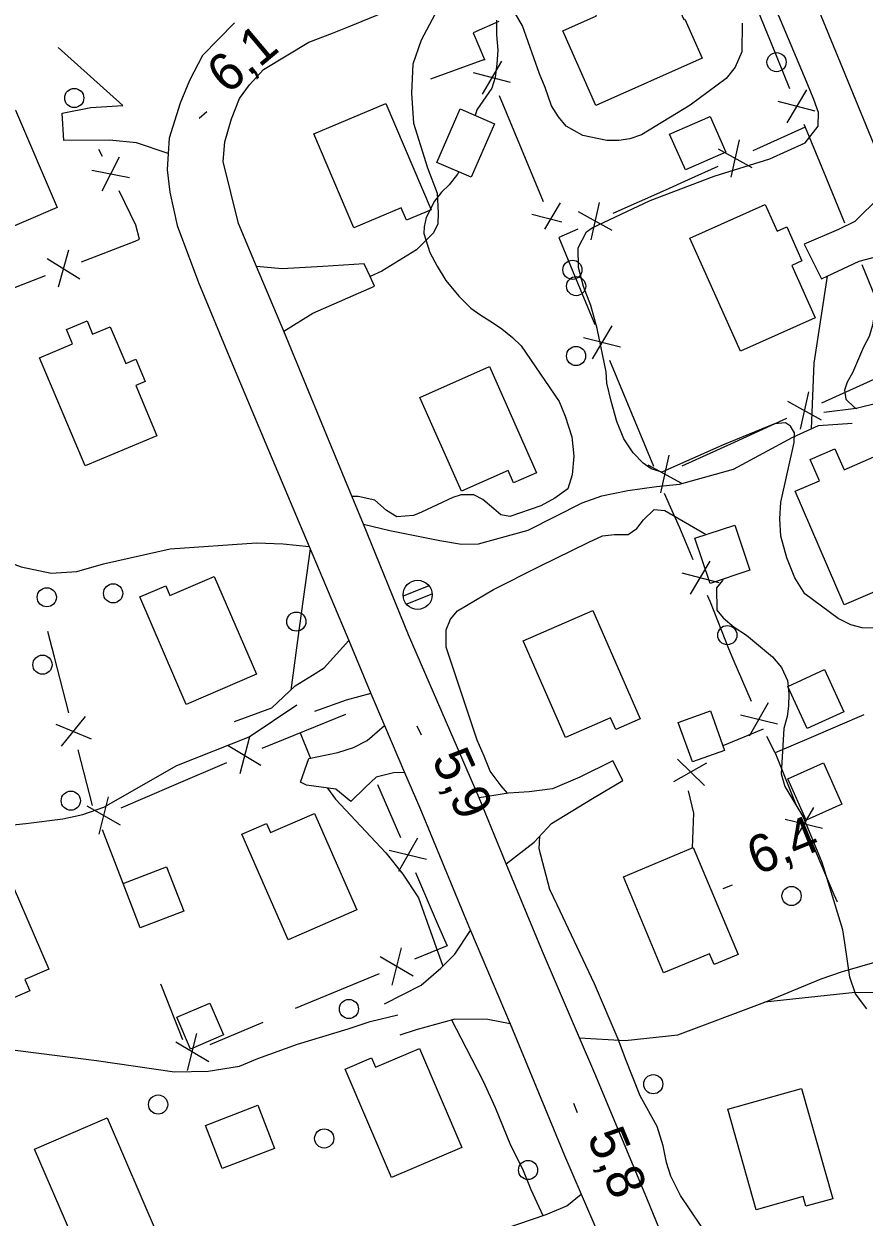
# Model space of a CAD drawing. Extents: x 362852 to 366875, y 5563573 to 5566479.
# Drawn here: x 364158.5 to 364246.2, y 5564846.8 to 5564971.4 of the extents above; entities that cross this region are included whole.
import ezdxf

# ---------------------------------------------------------------- set-up
doc = ezdxf.new("R2010")
doc.units = 0
for name, color, linetype in [('Niveau 19', 7, 'Continuous'), ('Niveau 2', 7, 'Continuous'), ('Niveau 21', 7, 'Continuous'), ('Niveau 22', 7, 'Continuous'), ('Niveau 3', 7, 'Continuous'), ('Niveau 31', 7, 'Continuous'), ('Niveau 36', 7, 'Continuous'), ('Niveau 37', 7, 'Continuous')]:
    doc.layers.add(name, color=color, linetype=linetype)

msp = doc.modelspace()

# ---------------------------------------------------------------- linework, layer by layer
at = {"layer": 'Niveau 19'}
for points in [[(364173.54, 5564957.83), (364170.21, 5564958.92), (364167.42, 5564959.21), (364162.63, 5564959.19), (364162.47, 5564962.05), (364165.46, 5564962.61), (364168.79, 5564962.85), (364162.04, 5564968.9)], [(364248.79, 5564954.88), (364247.82, 5564953.3), (364245.21, 5564950.72), (364243.51, 5564949.89), (364239.92, 5564948.35), (364241.74, 5564944.74), (364242.32, 5564945.02), (364245.65, 5564946.59), (364248.84, 5564947.42), (364251.92, 5564947.45)], [(364185.6, 5564939.28), (364188.64, 5564941.15), (364195.06, 5564943.98), (364194.61, 5564944.97), (364194, 5564946.29), (364189.69, 5564946.02), (364185.43, 5564945.77), (364182.74, 5564946.03)], [(364255.97, 5564938.12), (364254.68, 5564935.47), (364252.55, 5564933.35), (364250.15, 5564932.37), (364245.35, 5564931.2), (364241.98, 5564930.76)], [(364180.44, 5564898.51), (364184.37, 5564899.93), (364186.8, 5564902.23), (364188.59, 5564903.34), (364189.82, 5564904.1), (364192.38, 5564906.96)], [(364194.7, 5564901.42), (364192.12, 5564900.74), (364188.79, 5564899.57)], [(364198.21, 5564893.2), (364197.06, 5564893.16), (364195.26, 5564892.68), (364194.12, 5564891.65), (364192.61, 5564890.16), (364191.05, 5564891.44), (364187.98, 5564891.86), (364187.36, 5564892.17), (364188.2, 5564894.64), (364191.25, 5564895.26), (364192.87, 5564895.81), (364194.32, 5564896.53), (364196.13, 5564898.08)], [(364208.83, 5564883.65), (364211.75, 5564885.9), (364213.54, 5564887.87), (364217.82, 5564890.48), (364220.99, 5564892.34), (364219.96, 5564894.41), (364216.52, 5564892.7), (364213.64, 5564891.46), (364211.2, 5564891.15), (364209.05, 5564891.03), (364206, 5564890.52)], [(364196.13, 5564869.03), (364199.93, 5564870.96), (364202, 5564872.75), (364203.44, 5564874.21), (364205.08, 5564876.7)], [(364209.22, 5564866.92), (364206.89, 5564867.4), (364203.45, 5564867.43), (364199.41, 5564866.32), (364197.71, 5564865.75)], [(364205.44, 5564839.42), (364204.39, 5564841.2), (364203.78, 5564842.29), (364203.1, 5564843.48), (364205.69, 5564844.54), (364210.02, 5564846), (364212.99, 5564847.04), (364215.14, 5564847.92), (364216.63, 5564849.16)]]:
    msp.add_lwpolyline(points, dxfattribs=at)
at = {"layer": 'Niveau 2'}
for points in [[(364217.21, 5564949.63), (364217.78, 5564950.05), (364223.85, 5564952.91), (364230.53, 5564955.46), (364236.34, 5564957.28), (364240.03, 5564958.92), (364241.38, 5564960.66), (364241.42, 5564962.11), (364240.93, 5564963.47), (364240.23, 5564965.18), (364234.85, 5564978.01)], [(364207.81, 5564971.73), (364207.8, 5564970.23), (364207.95, 5564968.61), (364207.84, 5564967.19), (364207.68, 5564965.75), (364207.31, 5564964.66), (364205.74, 5564962.4), (364205.57, 5564961.79)], [(364233.46, 5564971.45), (364233.43, 5564968.44), (364232.71, 5564966.84), (364231.77, 5564965.64), (364228.03, 5564962.86), (364222.93, 5564959.77), (364221.74, 5564959.35), (364220.56, 5564959.18), (364219.32, 5564959.17), (364216.8, 5564959.69), (364215.09, 5564960.68), (364214.26, 5564961.65), (364213.55, 5564962.79), (364212.9, 5564964.71), (364212.31, 5564966.15), (364210.53, 5564971.16), (364209.75, 5564972.47)], [(364203.86, 5564955.91), (364203.74, 5564955.65), (364202.88, 5564954.55), (364202.07, 5564953.78), (364201.33, 5564952.85), (364200.47, 5564951.13), (364200.24, 5564950.16), (364200.21, 5564949.47), (364200.83, 5564947.47), (364201.6, 5564946.04), (364202.52, 5564944.55), (364203.86, 5564942.92), (364205.11, 5564941.68), (364206.16, 5564940.93), (364207.4, 5564940.19), (364208.35, 5564939.52), (364209.47, 5564938.6), (364210.39, 5564937.73), (364214.35, 5564931.94), (364214.98, 5564930.38), (364215.67, 5564928.23), (364215.87, 5564926.2), (364215.72, 5564924.27), (364215.25, 5564922.82), (364213.9, 5564921.84), (364212.42, 5564921.04), (364209.21, 5564919.91), (364208.26, 5564920.09), (364207.51, 5564920.71), (364206.37, 5564921.68), (364205.43, 5564922.17), (364204.11, 5564922.19), (364203.23, 5564921.89), (364199.99, 5564920.38), (364199.13, 5564920.03), (364197.39, 5564919.87), (364196.31, 5564920.55), (364195.12, 5564921.63), (364193.35, 5564922.02), (364192.72, 5564922.01)], [(364247.24, 5564908.25), (364245.98, 5564908.29), (364244.79, 5564908.62), (364243.47, 5564909.26), (364240, 5564911.83), (364238.94, 5564913.52), (364238.1, 5564915.6), (364237.5, 5564917.85), (364237.38, 5564919.67), (364237.49, 5564921.4), (364238.88, 5564927.64), (364238.91, 5564928.65), (364238.5, 5564929.36), (364237.98, 5564929.71), (364236.84, 5564929.61), (364231.39, 5564927.38), (364225.07, 5564924.54), (364223.94, 5564924.89), (364223.13, 5564925.49), (364222.08, 5564926.56), (364221.11, 5564928.03), (364220.37, 5564929.85), (364219.76, 5564931.97), (364219.31, 5564933.84), (364219.27, 5564935.01), (364218.31, 5564939.54), (364217.64, 5564941.95), (364216.89, 5564943.95), (364216.35, 5564945.91), (364216.33, 5564947.96), (364217.21, 5564949.63)], [(364248.12, 5564947.23), (364247.86, 5564946.35), (364247.38, 5564941.85), (364247.05, 5564939.9), (364246.72, 5564938.71), (364246.12, 5564937.59), (364244.96, 5564934.93), (364244.42, 5564933.96), (364244.14, 5564933.1), (364244.27, 5564932.16), (364245.19, 5564931.29), (364245.41, 5564931.21)], [(364208.94, 5564891.01), (364208.28, 5564891.8), (364207.16, 5564893.33), (364206.53, 5564894.88), (364205.79, 5564896.57), (364202.54, 5564906.27), (364202.55, 5564908.08), (364203.02, 5564909.21), (364203.74, 5564910.07), (364207.5, 5564912.29), (364212.26, 5564914.68), (364217.45, 5564917.24), (364218.87, 5564917.89), (364220.12, 5564918.02), (364221.54, 5564918.05), (364222.47, 5564918.68), (364223.16, 5564919.58), (364224.28, 5564920.66), (364225.38, 5564920.55), (364229.46, 5564918.17), (364229.68, 5564918.03)], [(364188.36, 5564916.54), (364187.23, 5564908.54), (364186.33, 5564901.79)], [(364231.46, 5564913.37), (364231.4, 5564913.23), (364230.77, 5564912.48), (364230.8, 5564910.12), (364231.48, 5564909.34), (364232.62, 5564908.37), (364233.9, 5564907.52), (364236.62, 5564905.27), (364237.57, 5564904.16), (364238.18, 5564902.8), (364238.24, 5564902.18)], [(364238.25, 5564902.09), (364238.31, 5564901.41), (364238.28, 5564900.1), (364238.15, 5564899.04), (364237.79, 5564897.78), (364237.53, 5564893.06), (364237.89, 5564891.71), (364239.9, 5564888.42)], [(364187.3, 5564897.33), (364188.25, 5564895), (364188.4, 5564894.68)], [(364190.15, 5564891.56), (364190.99, 5564890.39), (364196.24, 5564884.81), (364198.03, 5564882.55), (364199.65, 5564880.1), (364202.21, 5564872.96)], [(364246.48, 5564868.5), (364245.29, 5564870.07), (364244.7, 5564871.82), (364244.18, 5564875.41), (364243.95, 5564876.75), (364241.79, 5564883.77), (364239.9, 5564888.42)], [(364230.11, 5564844.42), (364227.01, 5564849), (364226, 5564851.02), (364225.55, 5564852.45), (364225.22, 5564854.19), (364224.58, 5564856.23), (364222.79, 5564859.42), (364221.28, 5564863.29), (364220.51, 5564865.34), (364218.04, 5564871.12), (364214.14, 5564879.36), (364213.36, 5564880.98), (364212.26, 5564885.2), (364212.32, 5564886.52)], [(364203.11, 5564867.34), (364204.09, 5564865.47), (364205.21, 5564863.31), (364206.42, 5564860.94), (364207.66, 5564858.21), (364209.26, 5564854.25), (364210.51, 5564851.78), (364211.38, 5564849.64), (364212.65, 5564846.92)]]:
    msp.add_lwpolyline(points, dxfattribs=at)
at = {"layer": 'Niveau 21'}
for points in [[(364237.7, 5564981.9), (364243.91, 5564966.72), (364248.79, 5564954.88), (364250.43, 5564950.88), (364251.92, 5564947.45), (364255.97, 5564938.12), (364257.03, 5564935.68), (364259.41, 5564929.55), (364262.07, 5564922.73), (364269.51, 5564904.46), (364273.09, 5564896.21), (364274.39, 5564893.19), (364276.38, 5564888.2), (364278.22, 5564883.6), (364282.89, 5564872.18), (364286.15, 5564864.61), (364289.08, 5564857.83), (364290.44, 5564854.53), (364291.26, 5564852.56), (364294.1, 5564845.69)], [(364188.22, 5564969.44), (364190.7, 5564970.39), (364192.41, 5564971.09), (364203.82, 5564975.78)], [(364180.47, 5564971.47), (364177.12, 5564968.04), (364175.76, 5564965.43), (364174.77, 5564963.09), (364173.64, 5564959.44), (364173.54, 5564957.83), (364173.43, 5564956.11), (364173.69, 5564953.79), (364174.48, 5564950.3), (364176.71, 5564944.36), (364180.06, 5564936.2), (364184.01, 5564926.85), (364188.25, 5564916.8), (364189.01, 5564914.99), (364192.38, 5564906.96), (364194.7, 5564901.42), (364196.13, 5564898.08), (364198.21, 5564893.2), (364199.79, 5564889.48), (364204.38, 5564878.34), (364205.08, 5564876.7), (364209.22, 5564866.92), (364214.9, 5564853.18), (364216.63, 5564849.16), (364218.42, 5564845.03)], [(364226.37, 5564841.68), (364223.51, 5564848.73), (364218.07, 5564861.76), (364216.48, 5564865.47), (364212.61, 5564874.48), (364208.83, 5564883.65), (364206, 5564890.52), (364198.61, 5564907.56), (364193.91, 5564919.11), (364191.99, 5564923.81), (364185.6, 5564939.28), (364182.74, 5564946.03), (364180.86, 5564950.5), (364179.29, 5564956.97), (364179.45, 5564959.03), (364180.15, 5564961.44), (364180.97, 5564963.58), (364182.01, 5564965.01), (364183.48, 5564966.61), (364188.22, 5564969.44)]]:
    msp.add_lwpolyline(points, dxfattribs=at)
at = {"layer": 'Niveau 22'}
for points in [[(364203.82, 5564975.78), (364201.38, 5564972.33), (364199.93, 5564969.66), (364199.08, 5564967.14), (364198.93, 5564964.14), (364199.15, 5564960.99), (364200.6, 5564956.34), (364201.61, 5564953.69), (364201.7, 5564951.61), (364201.67, 5564950.48), (364201.23, 5564949.55), (364199.46, 5564947.76), (364195.83, 5564945.53), (364194.61, 5564944.97)], [(364242.32, 5564945.02), (364240.93, 5564935.94), (364240.65, 5564929.06)], [(364193.91, 5564919.11), (364196.67, 5564918.45), (364199.11, 5564917.95), (364201.88, 5564917.4), (364204.16, 5564917.02), (364205.94, 5564917.07), (364211.12, 5564918.49), (364216.74, 5564921.36), (364218.81, 5564922.08), (364221.5, 5564922.63), (364224.5, 5564923.05), (364226.9, 5564923.28), (364232.55, 5564924.85), (364238.73, 5564928.19), (364240.65, 5564929.06), (364241.43, 5564929.42), (364244.94, 5564929.67)], [(364116.8, 5564920.14), (364119.49, 5564921.16), (364122.26, 5564921.86), (364124.79, 5564922.13), (364129.61, 5564921.23), (364137.53, 5564917.75), (364141.19, 5564916.95), (364145.47, 5564916.91), (364149.11, 5564917.1), (364152.19, 5564916.87), (364158.2, 5564914.65), (364161.32, 5564914), (364164, 5564914.16), (364166.78, 5564914.99), (364173.75, 5564916.53), (364182.77, 5564917.17), (364185.55, 5564917.06), (364188.25, 5564916.8)], [(364129.77, 5564889.97), (364133.48, 5564890.8), (364139.04, 5564890.84), (364144.43, 5564888.68), (364152.31, 5564887.41), (364154.9, 5564887.48), (364158.68, 5564887.84), (364162.52, 5564888.35), (364164.64, 5564888.78), (364166.82, 5564889.55), (364174.42, 5564893.92), (364181.97, 5564896.89), (364186.96, 5564900.25)], [(364216.48, 5564865.47), (364221.25, 5564865.18), (364226.73, 5564865.8), (364235.82, 5564869.21), (364241.69, 5564871.62), (364243.91, 5564872.4), (364247.54, 5564873.46), (364259.34, 5564877.98), (364265.44, 5564881.54), (364266.31, 5564882.46), (364269.25, 5564885.65)], [(364286.15, 5564864.61), (364280.15, 5564867), (364273.67, 5564868.34), (364266.41, 5564869.1), (364259.28, 5564870.17), (364251.55, 5564870.18), (364245.25, 5564870.21), (364235.82, 5564869.21)], [(364153.71, 5564864.67), (364166.04, 5564863.12), (364174.19, 5564861.91), (364177.7, 5564861.98), (364180.97, 5564862.51), (364182.9, 5564863.3), (364187.02, 5564864.8), (364192.31, 5564866.41), (364194.62, 5564867.17), (364197.51, 5564867.86)]]:
    msp.add_lwpolyline(points, dxfattribs=at)
at = {"layer": 'Niveau 3'}
for p, q in [((364176.78, 5564961.52), (364177.58, 5564962.2)), ((364199.5, 5564898.06), (364199.93, 5564897.11)), ((364231.48, 5564881.06), (364232.44, 5564881.45)), ((364215.84, 5564858.64), (364216.24, 5564857.68))]:
    msp.add_line(p, q, dxfattribs=at)
at = {"layer": 'Niveau 31'}
for points in [[(364220.57, 5564973.1), (364225.75, 5564975.4), (364227.35, 5564971.81), (364227.48, 5564971.86), (364229.29, 5564967.79), (364218.19, 5564962.85), (364214.73, 5564970.63), (364218.26, 5564972.2), (364217.52, 5564973.88), (364219.77, 5564974.88), (364220.57, 5564973.1)], [(364192.9, 5564950.06), (364188.74, 5564959.86), (364196.26, 5564963.05), (364200.97, 5564951.94), (364198.41, 5564950.86), (364197.86, 5564952.16), (364192.9, 5564950.06)], [(364157.59, 5564962.35), (364161.94, 5564952.18), (364154.7, 5564949.08), (364149.97, 5564960.14), (364152.55, 5564961.24), (364152.93, 5564960.36), (364157.59, 5564962.35)], [(364201.59, 5564956.89), (364204, 5564962.47), (364207.59, 5564960.92), (364205.17, 5564955.34), (364201.59, 5564956.89)], [(364225.88, 5564959.85), (364230.1, 5564961.7), (364231.75, 5564957.95), (364227.53, 5564956.1), (364225.88, 5564959.85)], [(364233.27, 5564937.18), (364227.99, 5564948.98), (364235.85, 5564952.5), (364237.1, 5564949.72), (364238.1, 5564950.17), (364239.69, 5564946.62), (364238.62, 5564946.14), (364241.07, 5564940.67), (364233.27, 5564937.18)], [(364164.88, 5564925.2), (364160.11, 5564936.5), (364163.56, 5564937.96), (364162.93, 5564939.46), (364165.06, 5564940.36), (364165.65, 5564938.96), (364167.49, 5564939.73), (364169.11, 5564935.9), (364170.15, 5564936.34), (364171.14, 5564934), (364170.15, 5564933.58), (364172.35, 5564928.35), (364164.88, 5564925.2)], [(364204.15, 5564922.55), (364199.81, 5564932.36), (364207.06, 5564935.57), (364211.97, 5564924.48), (364209.58, 5564923.42), (364209.02, 5564924.71), (364204.15, 5564922.55)], [(364244.08, 5564924.78), (364247.2, 5564926.13), (364248.62, 5564922.85), (364248.95, 5564922.99), (364249.72, 5564921.2), (364249.27, 5564921), (364252.21, 5564914.18), (364244.09, 5564910.68), (364238.97, 5564922.55), (364241.51, 5564923.65), (364240.55, 5564925.87), (364243.13, 5564926.98), (364244.08, 5564924.78)], [(364228.52, 5564917.64), (364232.67, 5564919.02), (364234.25, 5564914.3), (364230.1, 5564912.92), (364228.52, 5564917.64)], [(364178.34, 5564913.66), (364182.74, 5564903.44), (364175.4, 5564900.29), (364170.57, 5564911.51), (364173.28, 5564912.67), (364173.71, 5564911.67), (364178.34, 5564913.66)], [(364215.01, 5564896.83), (364210.6, 5564906.94), (364217.87, 5564910.11), (364222.81, 5564898.78), (364220.25, 5564897.67), (364219.72, 5564898.88), (364215.01, 5564896.83)], [(364242.04, 5564903.94), (364244.07, 5564899.53), (364240.24, 5564897.77), (364238.21, 5564902.17), (364242.04, 5564903.94)], [(364231.59, 5564895.48), (364228.25, 5564894.29), (364226.78, 5564898.42), (364230.13, 5564899.61), (364231.59, 5564895.48)], [(364241.93, 5564894.19), (364243.85, 5564889.88), (364240.12, 5564888.22), (364238.2, 5564892.53), (364241.93, 5564894.19)], [(364188.81, 5564888.91), (364193.21, 5564878.85), (364186.05, 5564875.72), (364181.23, 5564886.74), (364183.79, 5564887.86), (364184.2, 5564886.9), (364188.81, 5564888.91)], [(364155.82, 5564870.69), (364152.89, 5564869.42), (364151.62, 5564872.34), (364150.42, 5564871.82), (364149.33, 5564874.32), (364150.54, 5564874.85), (364147.72, 5564881.34), (364155.78, 5564884.84), (364161.09, 5564872.65), (364158.58, 5564871.56), (364159.09, 5564870.39), (364156.45, 5564869.24), (364155.82, 5564870.69)], [(364225.25, 5564872.25), (364221.05, 5564882.3), (364228.35, 5564885.35), (364233.02, 5564874.17), (364230.51, 5564873.12), (364230.04, 5564874.25), (364225.25, 5564872.25)], [(364175.15, 5564878.71), (364170.61, 5564876.97), (364168.84, 5564881.59), (364173.37, 5564883.33), (364175.15, 5564878.71)], [(364179.31, 5564865.78), (364175.86, 5564864.3), (364174.44, 5564867.63), (364177.89, 5564869.11), (364179.31, 5564865.78)], [(364199.77, 5564864.36), (364204.18, 5564854.04), (364196.84, 5564850.9), (364192, 5564862.22), (364194.74, 5564863.39), (364195.17, 5564862.4), (364199.77, 5564864.36)], [(364234.92, 5564847.52), (364231.96, 5564858.03), (364239.66, 5564860.2), (364242.9, 5564848.67), (364240.08, 5564847.88), (364239.8, 5564848.89), (364234.92, 5564847.52)], [(364177.44, 5564856.32), (364182.89, 5564858.43), (364184.63, 5564853.92), (364179.18, 5564851.82), (364177.44, 5564856.32)], [(364167.15, 5564857.11), (364172.49, 5564844.73), (364170.32, 5564843.79), (364170.83, 5564842.62), (364168.78, 5564841.74), (364168.28, 5564842.89), (364164.93, 5564841.44), (364159.58, 5564853.85), (364167.15, 5564857.11)]]:
    msp.add_lwpolyline(points, dxfattribs=at)
at = {"layer": 'Niveau 36'}
for p, q in [((364200.73, 5564912.69), (364198.05, 5564911.6)), ((364198.39, 5564910.75), (364201.08, 5564911.84))]:
    msp.add_line(p, q, dxfattribs=at)
for centre, radius in [((364237.04, 5564967.36), 1), ((364163.73, 5564963.62), 1), ((364215.73, 5564945.68), 1), ((364216.12, 5564943.97), 1), ((364216.11, 5564936.68), 1), ((364199.57, 5564911.73), 1.52), ((364160.86, 5564911.48), 1), ((364167.79, 5564911.89), 1), ((364186.91, 5564908.94), 1), ((364231.9, 5564907.53), 1), ((364160.41, 5564904.44), 1), ((364163.37, 5564890.24), 1), ((364238.6, 5564880.29), 1), ((364192.4, 5564868.49), 1), ((364224.17, 5564860.63), 1), ((364172.48, 5564858.51), 1), ((364189.82, 5564854.97), 1), ((364211.1, 5564851.67), 1)]:
    msp.add_circle(centre, radius, dxfattribs=at)
at = {"layer": 'Niveau 37'}
for p, q in [((364233.89, 5564975.73), (364236.13, 5564970.17)), ((364206.54, 5564967.64), (364200.9, 5564965.58)), ((364208.34, 5564967.46), (364206.3, 5564964.02)), ((364209.26, 5564965.24), (364205.39, 5564966.23)), ((364240.16, 5564964.47), (364238.1, 5564961.04)), ((364208.09, 5564963.89), (364210.39, 5564958.34)), ((364241.06, 5564962.24), (364237.2, 5564963.27)), ((364240.02, 5564960.57), (364234.55, 5564958.11)), ((364232.29, 5564955.34), (364233.16, 5564959.24)), ((364166.66, 5564957.51), (364166.3, 5564958.25)), ((364210.39, 5564958.34), (364212.68, 5564952.8)), ((364234.48, 5564956.32), (364230.98, 5564958.26)), ((364166.63, 5564953.93), (364168.45, 5564957.49)), ((364165.58, 5564956.09), (364169.5, 5564955.33)), ((364242.17, 5564955.35), (364244.13, 5564950.59)), ((364225.43, 5564954.01), (364219.95, 5564951.56)), ((364214.46, 5564952.67), (364212.82, 5564949.91)), ((364217.68, 5564948.8), (364218.57, 5564952.7)), ((364214.61, 5564950.65), (364211.5, 5564951.45)), ((364219.88, 5564949.78), (364216.38, 5564951.72)), ((364164.47, 5564946.52), (364170.07, 5564948.68)), ((364160.91, 5564946.86), (364164.3, 5564944.73)), ((364163.14, 5564947.72), (364162.06, 5564943.87)), ((364247.38, 5564942.79), (364245.98, 5564946.18)), ((364155.14, 5564942.92), (364160.74, 5564945.08)), ((364215.78, 5564945.5), (364218.06, 5564939.95)), ((364219.83, 5564939.82), (364217.8, 5564936.38)), ((364220.75, 5564937.6), (364216.88, 5564938.59)), ((364219.59, 5564936.25), (364221.89, 5564930.71)), ((364241.76, 5564931.8), (364247.24, 5564934.25)), ((364238.18, 5564931.95), (364241.68, 5564930.01)), ((364240.37, 5564932.93), (364239.49, 5564929.03)), ((364221.89, 5564930.71), (364224.19, 5564925.17)), ((364227.19, 5564925.2), (364232.64, 5564927.69)), ((364225.79, 5564926.31), (364224.94, 5564922.4)), ((364223.61, 5564925.31), (364227.12, 5564923.4)), ((364225.98, 5564920.9), (364225.34, 5564922.33)), ((364228.06, 5564911.81), (364230.11, 5564915.24)), ((364227.15, 5564914.03), (364231.02, 5564913.02)), ((364161.67, 5564905.23), (364160.98, 5564907.91)), ((364163.15, 5564899.42), (364161.67, 5564905.23)), ((364234.21, 5564897.01), (364236.2, 5564900.48)), ((364161.81, 5564898.24), (364165.5, 5564896.71)), ((364162.4, 5564895.92), (364164.91, 5564899.04)), ((364188.92, 5564897.99), (364192.07, 5564899.27)), ((364233.26, 5564899.22), (364237.15, 5564898.28)), ((364246.16, 5564899.22), (364240.65, 5564896.84)), ((364183.36, 5564895.73), (364188.92, 5564897.99)), ((364235.65, 5564897.7), (364231.42, 5564895.97)), ((364179.79, 5564896), (364183.22, 5564893.94)), ((364182.02, 5564896.91), (364181, 5564893.04)), ((364165.63, 5564889.73), (364164.14, 5564895.54)), ((364226.7, 5564894.58), (364229.51, 5564891.84)), ((364236.91, 5564895.22), (364239.13, 5564889.65)), ((364174.14, 5564891.86), (364179.66, 5564894.23)), ((364226.33, 5564892.25), (364229.75, 5564894.18)), ((364168.63, 5564889.5), (364174.14, 5564891.86)), ((364195.4, 5564891.92), (364197.77, 5564886.41)), ((364165.05, 5564889.7), (364168.52, 5564887.71)), ((364167.26, 5564890.65), (364166.31, 5564886.76)), ((364240.88, 5564889.53), (364238.88, 5564886.06)), ((364241.82, 5564887.32), (364237.93, 5564888.27)), ((364168.84, 5564881.59), (364166.69, 5564887.19)), ((364199.55, 5564886.31), (364197.56, 5564882.84)), ((364240.67, 5564885.95), (364243.03, 5564880.44)), ((364200.5, 5564884.1), (364196.61, 5564885.04)), ((364199.35, 5564882.73), (364201.72, 5564877.22)), ((364243.03, 5564880.44), (364243.35, 5564879.68)), ((364196.9, 5564870.99), (364197.89, 5564874.86)), ((364199.12, 5564871.9), (364195.67, 5564873.94)), ((364195.54, 5564872.15), (364190, 5564869.86)), ((364172.86, 5564870.85), (364172.76, 5564871.09)), ((364175.06, 5564865.27), (364172.86, 5564870.85)), ((364190, 5564869.86), (364186.79, 5564868.53)), ((364183.42, 5564867.08), (364177.89, 5564864.76)), ((364175.55, 5564862.06), (364176.53, 5564865.94)), ((364177.77, 5564862.98), (364174.32, 5564865.01))]:
    msp.add_line(p, q, dxfattribs=at)
for points in [[(364208.04, 5564971.6), (364205.38, 5564970.44), (364206.54, 5564967.64), (364206.56, 5564967.58)], [(364236.13, 5564970.17), (364236.47, 5564969.34), (364238.39, 5564964.61)], [(364239.89, 5564960.9), (364240.02, 5564960.57), (364242.17, 5564955.35)], [(364230.9, 5564956.46), (364227.81, 5564955.07), (364225.43, 5564954.01)], [(364170.07, 5564948.68), (364170.53, 5564948.86), (364170.15, 5564950.34), (364168.41, 5564953.91)], [(364216.3, 5564949.92), (364214.32, 5564949.04), (364215.78, 5564945.5)], [(364232.64, 5564927.69), (364236.51, 5564929.46), (364238.11, 5564930.17)], [(364228.32, 5564915.38), (364226.94, 5564918.74), (364225.98, 5564920.9)], [(364232.06, 5564906.11), (364230.13, 5564910.96), (364229.84, 5564911.68)], [(364234.41, 5564900.59), (364232.5, 5564905.01), (364232.06, 5564906.11)], [(364240.65, 5564896.84), (364236.91, 5564895.22), (364236.04, 5564896.93)], [(364228.28, 5564885.32), (364228.39, 5564888.92), (364227.86, 5564891.26)], [(364201.72, 5564877.22), (364202.64, 5564875.09), (364199.24, 5564873.68)]]:
    msp.add_lwpolyline(points, dxfattribs=at)

# ---------------------------------------------------------------- texts
at = {"layer": 'Niveau 3'}
for s, rotation, p in [('6,1  ', 39.9984, (364179.7, 5564963.91)), ('5,9  ', 294.3636, (364201, 5564894.6)), ('6,4  ', 22.09, (364234.99, 5564882.42)), ('5,8  ', 292.5025, (364217.22, 5564855.13))]:
    msp.add_text(s, height=3.93, rotation=rotation, dxfattribs=at).set_placement(p)

doc.saveas('drawing.dxf')
